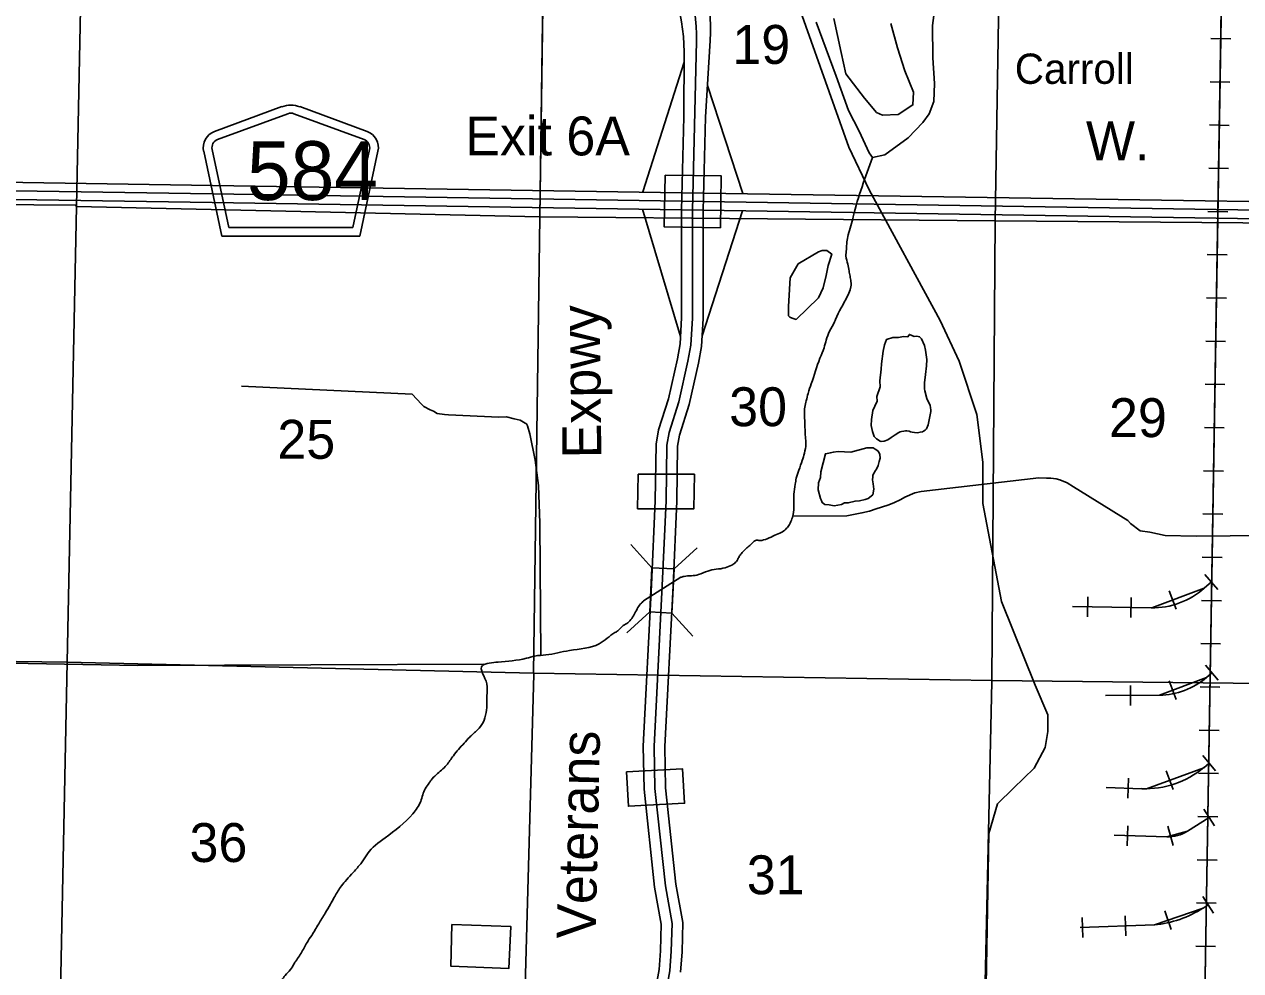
# Model space of a CAD drawing. Extents: x 380424 to 701066, y 1117407 to 1412949.
# Drawn here: x 472807 to 486887, y 1333668 to 1344614 of the extents above; entities that cross this region are included whole.
import ezdxf

# ---------------------------------------------------------------- set-up
doc = ezdxf.new("R2010")
doc.units = 0
for name, color, linetype in [('Bridges and Drawbridges Tollroads', 7, 'Continuous'), ('County Roads Related Text', 7, 'Continuous'), ('County Route Divided Highway Outline and Fill', 7, 'Continuous'), ('County Routes Highway Center Lines', 7, 'Continuous'), ('Lakes and Ponds', 7, 'Continuous'), ('Local Roads Paved', 7, 'Continuous'), ('Masks for Road Features', 7, 'Continuous'), ('Narrow Canals', 7, 'Continuous'), ('Narrow River Creek and Branch and Slough', 7, 'Continuous'), ('Railroads', 7, 'Continuous'), ('Railroads Text', 7, 'Continuous'), ('Roadshields County Roads', 7, 'Continuous'), ('Section Lines', 7, 'Continuous'), ('Section Numbers', 7, 'Continuous'), ('Toll Divided Highway Outline and Fill', 7, 'Continuous'), ('Toll Highway Center Lines', 7, 'Continuous'), ('Toll Ramps', 7, 'Continuous'), ('Tollroads Related Text', 7, 'Continuous'), ('Township  and Range lines', 7, 'Continuous')]:
    doc.layers.add(name, color=color, linetype=linetype)

msp = doc.modelspace()

# ---------------------------------------------------------------- linework, layer by layer
at = {"layer": 'Bridges and Drawbridges Tollroads'}
for p, q in [((479914, 1339411), (479906, 1339011)), ((480564, 1339411), (480557, 1339011)), ((480072, 1338328), (479829, 1338596)), ((480328, 1338316), (480596, 1338559)), ((480048, 1337817), (479780, 1337574)), ((480303, 1337805), (480547, 1337537)), ((479776, 1335968), (479800, 1335569)), ((480425, 1336003), (480450, 1335604))]:
    msp.add_line(p, q, dxfattribs=at)
msp.add_lwpolyline([(480328, 1338316), (480303, 1337805), (480048, 1337817), (480072, 1338328)], close=True, dxfattribs=at)
at = {"layer": 'County Route Divided Highway Outline and Fill'}
msp.add_lwpolyline([(501587, 1342443), (501138, 1342445), (499745, 1342452), (493288, 1342468), (480170, 1342671), (474984, 1342752), (468642, 1342850), (468161, 1342857), (468159, 1342757), (468157, 1342657), (468639, 1342650), (474981, 1342552), (480167, 1342471), (493286, 1342268), (499744, 1342252), (501137, 1342245), (501587, 1342243)], close=True, dxfattribs=at)
at = {"layer": 'County Routes Highway Center Lines'}
msp.add_lwpolyline([(507985, 1342311), (507269, 1342315), (501137, 1342345), (499745, 1342352), (493287, 1342368), (480169, 1342571), (474983, 1342652), (468640, 1342750), (468059, 1342759)], dxfattribs=at)
at = {"layer": 'Lakes and Ponds'}
for points in [[(483380, 1345067), (483318, 1344600), (483325, 1344226), (483341, 1343931), (483333, 1343721), (483279, 1343581), (483209, 1343479), (483038, 1343300), (482766, 1343106), (482626, 1343075), (482587, 1343129), (482470, 1343378), (482346, 1343619), (482206, 1344016), (481972, 1344639)], [(482178, 1344683), (482264, 1344287), (482315, 1344040), (482532, 1343759), (482672, 1343596), (482742, 1343565), (482921, 1343573), (483092, 1343682), (483100, 1343829), (482999, 1344078), (482913, 1344343), (482836, 1344623)]]:
    msp.add_lwpolyline(points, dxfattribs=at)
for points in [[(481763, 1341845), (482001, 1341983), (482043, 1341998), (482096, 1341998), (482154, 1341956), (482112, 1341824), (482090, 1341708), (482053, 1341565), (482001, 1341449), (481742, 1341201), (481694, 1341217), (481668, 1341227), (481652, 1341243), (481652, 1341349), (481657, 1341418), (481673, 1341682)], [(482982, 1341005), (482924, 1340993), (482859, 1340993), (482787, 1340970), (482765, 1340908), (482747, 1340834), (482730, 1340687), (482725, 1340627), (482710, 1340491), (482712, 1340423), (482677, 1340311), (482679, 1340257), (482652, 1340198), (482628, 1340147), (482615, 1340044), (482610, 1339974), (482624, 1339903), (482646, 1339848), (482670, 1339818), (482712, 1339791), (482727, 1339789), (482760, 1339791), (482802, 1339807), (482841, 1339835), (482887, 1339868), (482931, 1339892), (482945, 1339899), (482962, 1339906), (482986, 1339908), (483008, 1339912), (483024, 1339912), (483050, 1339908), (483066, 1339901), (483083, 1339897), (483112, 1339892), (483145, 1339890), (483178, 1339897), (483202, 1339901), (483215, 1339908), (483235, 1339921), (483250, 1339934), (483268, 1339983), (483301, 1340136), (483301, 1340156), (483296, 1340178), (483292, 1340211), (483270, 1340251), (483252, 1340286), (483230, 1340376), (483226, 1340400), (483226, 1340466), (483239, 1340565), (483250, 1340664), (483255, 1340739), (483239, 1340844), (483228, 1340901), (483193, 1340978), (483169, 1341000), (483138, 1341009), (483106, 1341005), (483053, 1341028), (483034, 1341000)], [(482376, 1339664), (482560, 1339717), (482592, 1339717), (482634, 1339717), (482656, 1339701), (482687, 1339680), (482703, 1339659), (482708, 1339638), (482714, 1339596), (482703, 1339559), (482692, 1339511), (482671, 1339469), (482661, 1339453), (482634, 1339406), (482629, 1339395), (482629, 1339379), (482624, 1339347), (482634, 1339300), (482640, 1339237), (482629, 1339173), (482576, 1339131), (482539, 1339120), (482476, 1339104), (482423, 1339099), (482344, 1339078), (482302, 1339078), (482265, 1339062), (482180, 1339046), (482122, 1339057), (482075, 1339062), (482043, 1339083), (482032, 1339115), (482022, 1339131), (481995, 1339231), (482001, 1339310), (482022, 1339374), (482027, 1339437), (482080, 1339648), (482138, 1339659), (482170, 1339664), (482228, 1339675)], [(477756, 1334201), (478437, 1334180), (478416, 1333694), (477744, 1333720)]]:
    msp.add_lwpolyline(points, close=True, dxfattribs=at)
at = {"layer": 'Local Roads Paved'}
msp.add_lwpolyline([(481585, 1345358), (482352, 1343194), (482588, 1342699), (483409, 1341189), (483627, 1340719), (483833, 1340101), (483901, 1339551), (483901, 1339071), (484119, 1337937), (484508, 1336972), (484656, 1336628), (484656, 1336434), (484622, 1336250), (484496, 1336010), (484256, 1335781), (484073, 1335598), (483970, 1335254), (483918, 1332180), (483902, 1331233), (483745, 1330984), (483713, 1330018), (483880, 1329869)], dxfattribs=at)
at = {"layer": 'Masks for Road Features'}
for points in [[(480225, 1342871), (480215, 1342271), (480865, 1342261), (480875, 1342861)], [(479914, 1339411), (479906, 1339011), (480557, 1339011), (480564, 1339411)], [(479776, 1335968), (479800, 1335569), (480450, 1335604), (480425, 1336003)]]:
    msp.add_lwpolyline(points, close=True, dxfattribs=at)
at = {"layer": 'Narrow Canals'}
for points in [[(478784, 1337313), (478773, 1338846), (478757, 1339279), (478720, 1339575), (478657, 1339876), (478631, 1339971), (478620, 1339992), (478604, 1340002), (478546, 1340034), (478478, 1340050), (478388, 1340076), (478298, 1340071), (477717, 1340097), (477670, 1340103), (477585, 1340113), (477543, 1340140), (477506, 1340156), (477432, 1340192), (477405, 1340219), (477295, 1340335), (475319, 1340430)], [(481701, 1338925), (482328, 1338930), (482502, 1338962), (482592, 1338983), (482666, 1339009), (482803, 1339052), (482872, 1339078), (482951, 1339120), (482999, 1339147), (483115, 1339194), (483189, 1339210), (484551, 1339369), (484641, 1339363), (484689, 1339363), (484752, 1339357), (484794, 1339347), (484879, 1339310), (484953, 1339263), (485581, 1338877), (485613, 1338840), (485724, 1338756), (485835, 1338740), (486014, 1338703), (486373, 1338693), (487160, 1338703)], [(469014, 1336828), (469372, 1337123), (469446, 1337160), (469525, 1337192), (469588, 1337218), (469641, 1337234), (469704, 1337255), (469821, 1337250), (469937, 1337261), (470069, 1337255), (470190, 1337271), (470306, 1337266), (474119, 1337197), (478126, 1337212)]]:
    msp.add_lwpolyline(points, dxfattribs=at)
at = {"layer": 'Narrow River Creek and Branch and Slough'}
msp.add_line((479975, 1337945), (480406, 1338219), dxfattribs=at)
for points in [[(481842, 1340013), (481842, 1340187), (481858, 1340261), (481879, 1340346), (481916, 1340456), (482017, 1340752), (482064, 1340874), (482090, 1340963), (482127, 1341064), (482186, 1341175), (482196, 1341201), (482333, 1341465), (482365, 1341544), (482370, 1341560), (482376, 1341639), (482365, 1341703), (482354, 1341761), (482339, 1341840), (482318, 1341935), (482323, 1342009), (482328, 1342099), (482344, 1342178), (482376, 1342284), (482402, 1342389), (482626, 1343075)], [(480406, 1338219), (480443, 1338228), (480612, 1338249), (480717, 1338291), (480918, 1338328), (480997, 1338360), (481040, 1338392), (481071, 1338439), (481092, 1338476), (481124, 1338513), (481172, 1338558), (481218, 1338598), (481271, 1338644), (481324, 1338644), (481404, 1338664), (481496, 1338704), (481569, 1338737), (481622, 1338776), (481655, 1338816), (481705, 1338946), (481716, 1339052), (481716, 1339178), (481731, 1339295), (481742, 1339363), (481774, 1339458), (481811, 1339569), (481837, 1339654), (481853, 1339759), (481848, 1339844), (481842, 1340013)], [(474908, 1332171), (474914, 1332223), (474929, 1332255), (474945, 1332281), (475178, 1332556), (475209, 1332619), (475283, 1332725), (475304, 1332778), (475315, 1332820), (475392, 1332912), (475467, 1333048), (475535, 1333150), (475616, 1333266), (475650, 1333327), (475684, 1333388), (475718, 1333449), (475745, 1333490), (475786, 1333558), (475827, 1333613), (475888, 1333681), (475929, 1333749), (475970, 1333810), (476011, 1333871), (476079, 1333994), (476133, 1334075), (476214, 1334211), (476289, 1334334), (476350, 1334436), (476391, 1334511), (476466, 1334633), (476520, 1334701), (476595, 1334783), (476684, 1334885), (476718, 1334926), (476779, 1335021), (476983, 1335204), (477304, 1335484), (477395, 1335625), (477447, 1335773), (477494, 1335839), (477515, 1335872), (477573, 1335934), (477693, 1336044), (477773, 1336154), (477897, 1336299), (477962, 1336369), (478052, 1336453), (478117, 1336538), (478152, 1336653), (478162, 1336768), (478161, 1336849), (478161, 1336986), (478109, 1337198), (478187, 1337224), (478292, 1337238), (478618, 1337281), (478716, 1337307), (478845, 1337320), (479118, 1337372), (479462, 1337449), (479644, 1337579), (479676, 1337599), (479728, 1337651), (479780, 1337683), (479865, 1337787), (479941, 1337911), (479975, 1337945)]]:
    msp.add_spline(points, degree=3, dxfattribs=at)
at = {"layer": 'Railroads'}
for p, q in [((486542, 1344450), (486772, 1344446)), ((486533, 1343950), (486763, 1343946)), ((486525, 1343450), (486755, 1343446)), ((486517, 1342950), (486747, 1342947)), ((486508, 1342450), (486738, 1342447)), ((486500, 1341951), (486730, 1341947)), ((486492, 1341451), (486722, 1341447)), ((486483, 1340951), (486713, 1340947)), ((486475, 1340451), (486705, 1340447)), ((486467, 1339951), (486697, 1339947)), ((486458, 1339451), (486688, 1339447)), ((486450, 1338951), (486680, 1338947)), ((486442, 1338451), (486672, 1338447)), ((486624, 1338078), (486472, 1338251)), ((486140, 1337848), (486059, 1338063)), ((486466, 1338092), (486548, 1338164)), ((485114, 1337762), (485118, 1337992)), ((485614, 1337754), (485618, 1337984)), ((486433, 1337951), (486663, 1337947)), ((484942, 1337879), (485851, 1337865)), ((486425, 1337451), (486655, 1337447)), ((486628, 1337027), (486478, 1337200)), ((486491, 1337060), (486553, 1337114)), ((485611, 1336737), (485610, 1336967)), ((486141, 1336805), (486059, 1337020)), ((486417, 1336951), (486647, 1336947)), ((485322, 1336850), (485947, 1336855)), ((486408, 1336451), (486638, 1336447)), ((486594, 1335979), (486448, 1336157)), ((486459, 1336016), (486521, 1336068)), ((486105, 1335764), (486026, 1335979)), ((486400, 1335951), (486630, 1335948)), ((485328, 1335788), (485743, 1335773)), ((485579, 1335664), (485587, 1335894)), ((486583, 1335342), (486460, 1335537)), ((486271, 1335281), (486521, 1335439)), ((486392, 1335451), (486622, 1335448)), ((485423, 1335234), (486032, 1335216)), ((485573, 1335114), (485579, 1335344)), ((486105, 1335117), (486044, 1335338)), ((486384, 1334951), (486613, 1334948)), ((486573, 1334334), (486448, 1334527)), ((486375, 1334452), (486605, 1334448)), ((486451, 1334392), (486511, 1334431)), ((485059, 1334053), (485051, 1334283)), ((485559, 1334071), (485550, 1334301)), ((486083, 1334144), (486008, 1334361)), ((485027, 1334167), (485888, 1334198)), ((486367, 1333952), (486597, 1333948))]:
    msp.add_line(p, q, dxfattribs=at)
for points in [[(486657, 1344448), (486682, 1345956), (486462, 1346428), (486353, 1346497), (486148, 1346600)], [(486682, 1345956), (486453, 1332192), (486451, 1331075)], [(486557, 1338449), (486657, 1344448)], [(486457, 1332450), (486557, 1338449)], [(486548, 1338164), (486466, 1338092), (486466, 1338092), (485858, 1337865), (485851, 1337865), (484942, 1337879)], [(486553, 1337114), (486491, 1337060), (486491, 1337060), (485947, 1336855), (485947, 1336855), (485322, 1336850)], [(486521, 1336068), (486459, 1336016), (486459, 1336016), (485798, 1335773), (485743, 1335773), (485743, 1335773), (485328, 1335788)], [(486521, 1335439), (486271, 1335281), (486032, 1335216), (485423, 1335234)], [(486511, 1334431), (486451, 1334392), (486451, 1334392), (485888, 1334198), (485888, 1334198), (485027, 1334167)]]:
    msp.add_lwpolyline(points, dxfattribs=at)
for centre, radius, start, end in [((485865, 1338772), 907, 269.1142, 311.4241), ((485941, 1337695), 840, 270.4585, 310.9145), ((485781, 1336837), 1064, 267.9728, 309.5598), ((486044, 1335640), 424, 268.3317, 302.2758), ((485779, 1335430), 1236, 275.0426, 302.9054)]:
    msp.add_arc(centre, radius, start, end, dxfattribs=at)
at = {"layer": 'Roadshields County Roads'}
for p, q in [((475009, 1343376), (475789, 1343662)), ((475044, 1343282), (475858, 1343581)), ((475927, 1343581), (476739, 1343282)), ((475995, 1343662), (476774, 1343376)), ((475093, 1342164), (474883, 1343146)), ((475174, 1342264), (474980, 1343167)), ((476802, 1343167), (476609, 1342264)), ((476900, 1343146), (476689, 1342164)), ((476609, 1342264), (475174, 1342264)), ((476689, 1342164), (475093, 1342164))]:
    msp.add_line(p, q, dxfattribs=at)
for centre, radius, start, end in [((475892, 1343380), 300, 69.827, 110.173), ((475892, 1343487), 100, 69.827, 110.173), ((475078, 1343188), 200, 110.173, 192.0999), ((475078, 1343188), 100, 110.173, 192.0999), ((476705, 1343188), 100, 347.9001, 69.827), ((476705, 1343188), 200, 347.9001, 69.827)]:
    msp.add_arc(centre, radius, start, end, dxfattribs=at)
at = {"layer": 'Section Lines'}
for points in [[(473518, 1347837), (473410, 1342509), (473400, 1342521), (468083, 1342564), (468194, 1347829), (468195, 1347847)], [(478851, 1347775), (478773, 1342386), (473410, 1342509), (473518, 1347837)], [(484143, 1347730), (484135, 1347716), (484045, 1342342), (478773, 1342386), (478851, 1347775)], [(489323, 1347658), (489333, 1347647), (489303, 1342299), (484045, 1342342), (484135, 1347716), (484143, 1347730)], [(473410, 1342509), (473301, 1337238), (467996, 1337306), (468083, 1342564), (473400, 1342521)], [(478773, 1342386), (478702, 1337108), (473301, 1337238), (473410, 1342509)], [(484045, 1342342), (484007, 1337023), (478702, 1337108), (478773, 1342386)], [(489303, 1342299), (489248, 1336967), (484007, 1337023), (484045, 1342342)], [(473301, 1337238), (473221, 1333237), (473221, 1333224), (473203, 1331880), (467922, 1331936), (467925, 1333262), (467996, 1337306)], [(478702, 1337108), (478705, 1337092), (478596, 1333212), (478596, 1333203), (478572, 1331814), (473203, 1331880), (473221, 1333224), (473221, 1333237), (473301, 1337238)], [(484007, 1337023), (484005, 1337011), (483921, 1333189), (483891, 1331767), (483863, 1331768), (478572, 1331814), (478596, 1333203), (478596, 1333212), (478705, 1337092), (478702, 1337108)], [(489248, 1336967), (489143, 1333165), (489143, 1333160), (489140, 1331672), (483891, 1331767), (483921, 1333189), (484005, 1337011), (484007, 1337023)]]:
    msp.add_lwpolyline(points, close=True, dxfattribs=at)
at = {"layer": 'Toll Divided Highway Outline and Fill'}
for points in [[(480403, 1333650), (480421, 1333886), (480430, 1334225), (480350, 1334669), (480229, 1335782), (480221, 1336260), (480317, 1338119), (480360, 1339097), (480369, 1339734), (480392, 1339864), (480504, 1340216), (480610, 1340694), (480647, 1340887), (480665, 1341213), (480665, 1342460), (480691, 1343539), (480747, 1344426)], [(480443, 1344297), (480441, 1343545), (480415, 1342463), (480415, 1341220), (480399, 1340918), (480366, 1340745), (480263, 1340281), (480148, 1339924), (480119, 1339758), (480110, 1339104), (480067, 1338131), (479971, 1336264), (479980, 1335766), (480103, 1334633), (480180, 1334206), (480171, 1333899), (480155, 1333682), (480034, 1333019)]]:
    msp.add_lwpolyline(points, dxfattribs=at)
for centre, radius, start in [((478751, 1344552), 2000, 356.4055), ((478343, 1344302), 2100, 359.8609)]:
    msp.add_arc(centre, radius, start, 74.3994, dxfattribs=at)
at = {"layer": 'Toll Highway Center Lines'}
msp.add_lwpolyline([(479789, 1322453), (479920, 1331104), (480026, 1332248), (480157, 1332997), (480279, 1333666), (480296, 1333892), (480305, 1334215), (480227, 1334651), (480105, 1335774), (480096, 1336262), (480192, 1338125), (480235, 1339101), (480244, 1339746), (480270, 1339894), (480383, 1340248), (480488, 1340719), (480523, 1340903), (480540, 1341217), (480540, 1342462), (480588, 1344419)], dxfattribs=at)
msp.add_arc((478588, 1344467), 2000, 358.6127, 74.3994, dxfattribs=at)
at = {"layer": 'Toll Ramps'}
for points in [[(479967, 1342675), (480443, 1344178)], [(481123, 1342657), (480715, 1343907)], [(479962, 1342475), (480403, 1341002)], [(481122, 1342457), (480654, 1341011)]]:
    msp.add_lwpolyline(points, dxfattribs=at)
at = {"layer": 'Township  and Range lines'}
for p, q in [((478851, 1347775), (478773, 1342386)), ((478773, 1342386), (478702, 1337108)), ((478705, 1337092), (478596, 1333212)), ((478702, 1337108), (478705, 1337092))]:
    msp.add_line(p, q, dxfattribs=at)

# ---------------------------------------------------------------- texts
at = {"layer": 'County Roads Related Text'}
msp.add_text('W.', height=450, rotation=0.0001, dxfattribs=at).set_placement((485096, 1343041))
at = {"layer": 'Railroads Text'}
msp.add_text('Carroll', height=350, rotation=0.0001, dxfattribs=at).set_placement((484272, 1343926))
at = {"layer": 'Roadshields County Roads'}
msp.add_text('584', height=680, dxfattribs=at).set_placement((475384, 1342582))
at = {"layer": 'Section Numbers'}
for s, p in [('19', (481003, 1344157)), ('30', (480966, 1339966)), ('29', (485363, 1339840)), ('25', (475736, 1339589)), ('36', (474719, 1334925)), ('31', (481170, 1334552))]:
    msp.add_text(s, height=450, dxfattribs=at).set_placement(p)
at = {"layer": 'Tollroads Related Text'}
msp.add_text('Exit 6A', height=450, dxfattribs=at).set_placement((477911, 1343098))
for s, rotation, p in [('Expwy', 90.6582, (479487, 1339596)), ('Veterans', 88.7657, (479419, 1334033))]:
    msp.add_text(s, height=450, rotation=rotation, dxfattribs=at).set_placement(p)

doc.saveas('drawing.dxf')
